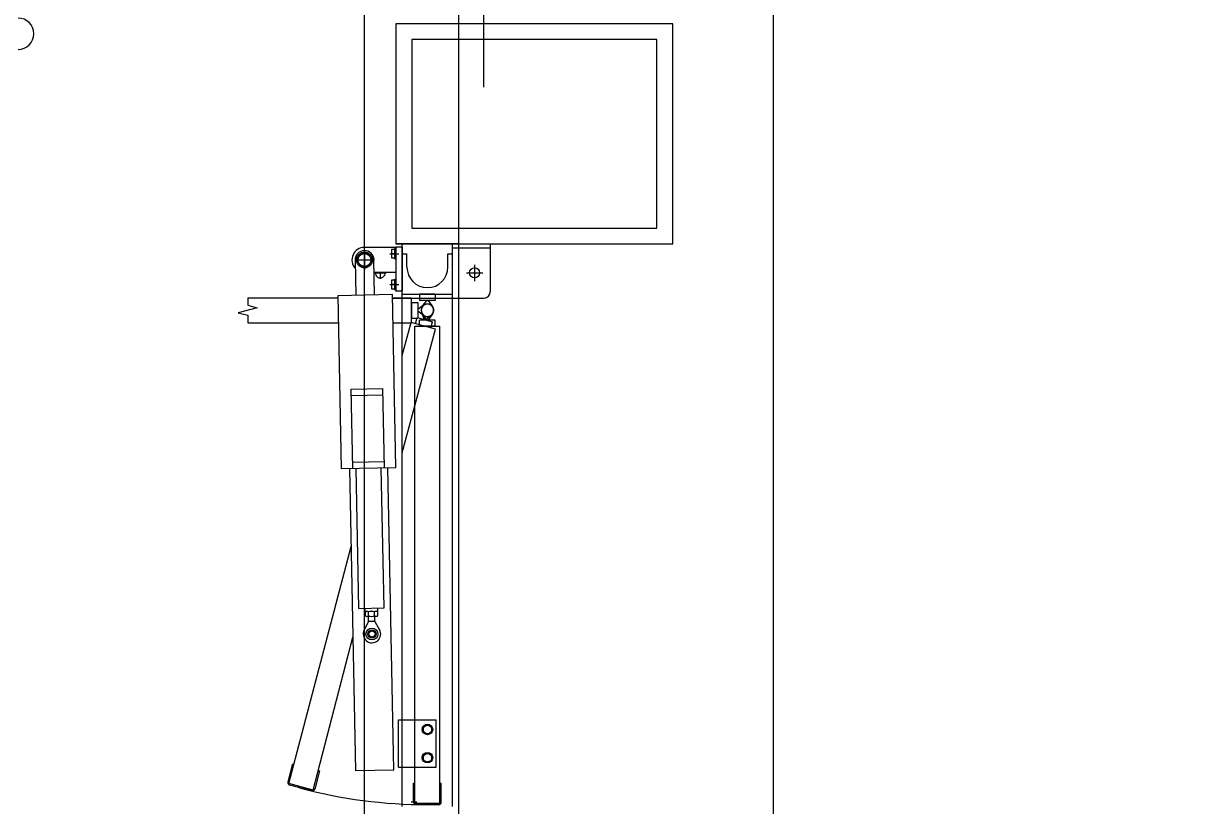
# Model space of a CAD drawing. Extents: x -264205 to -263659, y -1242401 to -1241986.
# Drawn here: x -263909.585 to -263907.72, y -1242124.66 to -1242123.417 of the extents above; entities that cross this region are included whole.
import ezdxf

# ---------------------------------------------------------------- set-up
doc = ezdxf.new("R2010")
doc.units = 0
for name, color, linetype in [('HESCON_OSI_STAVBY_KFA', 7, 'Continuous'), ('PROJEKT_OBRUBNIKY_KOMUNIKACIE', 7, 'Continuous'), ('SITUACIA_DSP_2D', 7, 'Continuous')]:
    doc.layers.add(name, color=color, linetype=linetype)

msp = doc.modelspace()

# ---------------------------------------------------------------- linework, layer by layer
at = {"layer": 'HESCON_OSI_STAVBY_KFA'}
msp.add_line((-263908.3928, -1242083.2372), (-263908.3928, -1242246.7072), dxfattribs=at)
at = {"layer": 'PROJEKT_OBRUBNIKY_KOMUNIKACIE'}
msp.add_lwpolyline([(-263794.8928, -1242227.3822), (-263808.9678, -1242241.4572), (-263894.9678, -1242241.4572), (-263909.0427, -1242227.3822), (-263909.0427, -1242196.3327), (-263914.1428, -1242196.3327), (-263914.1428, -1242132.4327), (-263909.0427, -1242132.4327), (-263909.0427, -1242101.3822), (-263894.9678, -1242087.3072), (-263808.9678, -1242087.3072), (-263794.8928, -1242101.3822), (-263794.8928, -1242227.3822)], dxfattribs=at)
at = {"layer": 'SITUACIA_DSP_2D'}
for p, q in [((-263909.0428, -1242132.4327), (-263909.0428, -1242101.3822)), ((-263908.8928, -1242125.4322), (-263908.8928, -1242101.7691)), ((-263908.8536, -1242123.3211), (-263908.8536, -1242123.5177)), ((-263908.5527, -1242123.4172), (-263908.9927, -1242123.4172)), ((-263908.9927, -1242123.4172), (-263908.9927, -1242123.7672)), ((-263908.5527, -1242123.7672), (-263908.5527, -1242123.4172)), ((-263908.5777, -1242123.4422), (-263908.9677, -1242123.4422)), ((-263908.9677, -1242123.4422), (-263908.9677, -1242123.7422)), ((-263908.5777, -1242123.7422), (-263908.5777, -1242123.4422)), ((-263908.9677, -1242123.7422), (-263908.5777, -1242123.7422)), ((-263908.8927, -1242123.7672), (-263908.9927, -1242123.7672)), ((-263908.9927, -1242123.7672), (-263908.5527, -1242123.7672)), ((-263908.9827, -1242124.6617), (-263908.9827, -1242123.7672)), ((-263908.9027, -1242124.6617), (-263908.9027, -1242123.7672)), ((-263908.8427, -1242123.7672), (-263908.8427, -1242123.8432)), ((-263909.0545, -1242123.7927), (-263909.0486, -1242123.7825)), ((-263909.0486, -1242123.7825), (-263909.0369, -1242123.7825)), ((-263908.9927, -1242123.7727), (-263909.0427, -1242123.7727)), ((-263909.0427, -1242123.7771), (-263909.0427, -1242123.8083)), ((-263909.0369, -1242123.7825), (-263909.031, -1242123.7927)), ((-263909.0026, -1242123.7827), (-263908.9882, -1242123.7827)), ((-263909, -1242123.7759), (-263909, -1242123.7895)), ((-263908.9945, -1242123.7759), (-263909, -1242123.7759)), ((-263908.9945, -1242123.7827), (-263908.9991, -1242123.7827)), ((-263908.9945, -1242123.7911), (-263908.9945, -1242123.7743)), ((-263908.9945, -1242123.7743), (-263908.9927, -1242123.7743)), ((-263908.9945, -1242123.7895), (-263908.9945, -1242123.7759)), ((-263908.9827, -1242123.7722), (-263908.9927, -1242123.7722)), ((-263908.9927, -1242123.7722), (-263908.9927, -1242123.8422)), ((-263908.9927, -1242123.7911), (-263908.9927, -1242123.7743)), ((-263908.9827, -1242123.7722), (-263908.9827, -1242123.8422)), ((-263908.9827, -1242123.7832), (-263908.9752, -1242123.7832)), ((-263908.9752, -1242123.8042), (-263908.9752, -1242123.7832)), ((-263908.9102, -1242123.8042), (-263908.9102, -1242123.7832)), ((-263908.9102, -1242123.7832), (-263908.9027, -1242123.7832)), ((-263908.9027, -1242123.7732), (-263908.8427, -1242123.7732)), ((-263909.0583, -1242123.7927), (-263909.0271, -1242123.7927)), ((-263909.0577, -1242123.793), (-263909.0566, -1242123.849)), ((-263909.0486, -1242123.8029), (-263909.0545, -1242123.7927)), ((-263909.0369, -1242123.8029), (-263909.0486, -1242123.8029)), ((-263909.031, -1242123.7927), (-263909.0369, -1242123.8029)), ((-263909.0266, -1242123.8484), (-263909.0277, -1242123.7924)), ((-263909, -1242123.7895), (-263908.9945, -1242123.7895)), ((-263908.9945, -1242123.7911), (-263908.9927, -1242123.7911)), ((-263908.8677, -1242123.8002), (-263908.8677, -1242123.8262)), ((-263908.9927, -1242123.8127), (-263909.0273, -1242123.8127)), ((-263909.0273, -1242123.8132), (-263909.0082, -1242123.8132)), ((-263909.0177, -1242123.8127), (-263909.0177, -1242123.8228)), ((-263909, -1242123.8249), (-263909, -1242123.8385)), ((-263908.9945, -1242123.8249), (-263909, -1242123.8249)), ((-263908.9945, -1242123.8401), (-263908.9945, -1242123.8233)), ((-263908.9945, -1242123.8233), (-263908.9927, -1242123.8233)), ((-263908.9945, -1242123.8385), (-263908.9945, -1242123.8249)), ((-263908.9927, -1242123.8401), (-263908.9927, -1242123.8233)), ((-263908.8807, -1242123.8132), (-263908.8547, -1242123.8132)), ((-263909.0026, -1242123.8317), (-263908.9882, -1242123.8317)), ((-263909, -1242123.8385), (-263908.9945, -1242123.8385)), ((-263908.9945, -1242123.8317), (-263908.9991, -1242123.8317)), ((-263908.9945, -1242123.8401), (-263908.9927, -1242123.8401)), ((-263908.9827, -1242123.8422), (-263908.9927, -1242123.8422)), ((-263909.2284, -1242123.8527), (-263909.0851, -1242123.8527)), ((-263909.2284, -1242123.8527), (-263909.2284, -1242123.8646)), ((-263908.9981, -1242123.8478), (-263909.0851, -1242123.8495)), ((-263909.0851, -1242123.8495), (-263909.0796, -1242124.1245)), ((-263908.9927, -1242124.1227), (-263908.9981, -1242123.8478)), ((-263908.998, -1242123.8527), (-263908.9682, -1242123.8527)), ((-263908.998, -1242123.8532), (-263908.9827, -1242123.8532)), ((-263908.9827, -1242123.8472), (-263908.9027, -1242123.8472)), ((-263908.9827, -1242123.8532), (-263908.9027, -1242123.8532)), ((-263908.9682, -1242123.8927), (-263908.9682, -1242123.8527)), ((-263908.9682, -1242123.8602), (-263908.9682, -1242123.8852)), ((-263908.9682, -1242123.8602), (-263908.9582, -1242123.8602)), ((-263908.9582, -1242123.8602), (-263908.9582, -1242123.8852)), ((-263908.9552, -1242123.8472), (-263908.9552, -1242123.8572)), ((-263908.9302, -1242123.8472), (-263908.9552, -1242123.8472)), ((-263908.9302, -1242123.8572), (-263908.9552, -1242123.8572)), ((-263908.9508, -1242123.8667), (-263908.9437, -1242123.8572)), ((-263908.9437, -1242123.8572), (-263908.9417, -1242123.8572)), ((-263908.9417, -1242123.8572), (-263908.9347, -1242123.8667)), ((-263908.9302, -1242123.8472), (-263908.9302, -1242123.8572)), ((-263908.9027, -1242123.8532), (-263908.8527, -1242123.8532)), ((-263909.2134, -1242123.8686), (-263909.2434, -1242123.8767)), ((-263909.2434, -1242123.8767), (-263909.2284, -1242123.8807)), ((-263909.2284, -1242123.8646), (-263909.2134, -1242123.8686)), ((-263909.2284, -1242123.8807), (-263909.2284, -1242123.8927)), ((-263908.9487, -1242123.8646), (-263908.9582, -1242123.8717)), ((-263908.9582, -1242123.8717), (-263908.9582, -1242123.8737)), ((-263908.9582, -1242123.8737), (-263908.9487, -1242123.8807)), ((-263908.9521, -1242123.8763), (-263908.9477, -1242123.8874)), ((-263908.9437, -1242123.8882), (-263908.9508, -1242123.8786)), ((-263908.9458, -1242123.8879), (-263908.9365, -1242123.8805)), ((-263908.9347, -1242123.8786), (-263908.9417, -1242123.8882)), ((-263909.2284, -1242123.8927), (-263909.0843, -1242123.8927)), ((-263908.9972, -1242123.8927), (-263908.9682, -1242123.8927)), ((-263908.9827, -1242123.9447), (-263908.9687, -1242123.8921)), ((-263908.93, -1242123.9025), (-263908.9687, -1242123.8921)), ((-263908.9682, -1242123.8852), (-263908.9582, -1242123.8852)), ((-263908.9627, -1242124.6567), (-263908.9627, -1242123.8982)), ((-263908.9627, -1242123.8982), (-263908.9227, -1242123.8982)), ((-263908.9614, -1242123.8941), (-263908.9588, -1242123.8844)), ((-263908.9588, -1242123.8844), (-263908.9347, -1242123.8909)), ((-263908.9552, -1242123.8982), (-263908.9552, -1242123.8882)), ((-263908.9302, -1242123.8882), (-263908.9552, -1242123.8882)), ((-263908.9302, -1242123.8982), (-263908.9552, -1242123.8982)), ((-263908.9477, -1242123.8874), (-263908.9458, -1242123.8879)), ((-263908.9417, -1242123.8882), (-263908.9437, -1242123.8882)), ((-263908.9373, -1242123.9005), (-263908.9347, -1242123.8909)), ((-263908.9302, -1242123.8982), (-263908.9302, -1242123.8882)), ((-263908.9227, -1242124.6567), (-263908.9227, -1242123.8982)), ((-263908.9827, -1242124.0992), (-263908.93, -1242123.9025)), ((-263909.0637, -1242123.9981), (-263909.0137, -1242123.9971)), ((-263909.0612, -1242124.1241), (-263909.0637, -1242123.9981)), ((-263909.0635, -1242124.0081), (-263909.0135, -1242124.0071)), ((-263909.0112, -1242124.1231), (-263909.0137, -1242123.9971)), ((-263909.0796, -1242124.1245), (-263908.9927, -1242124.1227)), ((-263909.0667, -1242124.1242), (-263909.0571, -1242124.6051)), ((-263909.0614, -1242124.1141), (-263909.0114, -1242124.1131)), ((-263909.0517, -1242124.3468), (-263909.0562, -1242124.124)), ((-263909.0117, -1242124.346), (-263909.0162, -1242124.1232)), ((-263908.9961, -1242124.6039), (-263909.0057, -1242124.123)), ((-263909.163, -1242124.6252), (-263909.0642, -1242124.2486)), ((-263909.0517, -1242124.3468), (-263909.0117, -1242124.346)), ((-263909.0416, -1242124.3516), (-263909.0417, -1242124.3466)), ((-263909.0216, -1242124.3512), (-263909.0217, -1242124.3462)), ((-263909.0416, -1242124.3516), (-263909.0216, -1242124.3512)), ((-263909.0401, -1242124.3516), (-263909.0414, -1242124.3524)), ((-263909.0413, -1242124.3588), (-263909.0414, -1242124.3524)), ((-263909.04, -1242124.3596), (-263909.0413, -1242124.3588)), ((-263909.0401, -1242124.3516), (-263909.0231, -1242124.3512)), ((-263909.04, -1242124.3596), (-263909.023, -1242124.3592)), ((-263909.0364, -1242124.3587), (-263909.0365, -1242124.3523)), ((-263909.0363, -1242124.3677), (-263909.0365, -1242124.3595)), ((-263909.0266, -1242124.3585), (-263909.0267, -1242124.3521)), ((-263909.0263, -1242124.3675), (-263909.0265, -1242124.3593)), ((-263909.0231, -1242124.3512), (-263909.0218, -1242124.352)), ((-263909.023, -1242124.3592), (-263909.0217, -1242124.3584)), ((-263909.0217, -1242124.3584), (-263909.0218, -1242124.352)), ((-263909.0363, -1242124.3677), (-263909.0433, -1242124.3811)), ((-263909.0263, -1242124.3675), (-263909.0363, -1242124.3677)), ((-263909.0263, -1242124.3675), (-263909.0188, -1242124.3806)), ((-263909.1244, -1242124.6356), (-263909.0613, -1242124.3925)), ((-263908.9887, -1242124.5242), (-263908.9827, -1242124.5242)), ((-263908.9887, -1242124.5992), (-263908.9887, -1242124.5242)), ((-263908.9827, -1242124.5242), (-263908.9287, -1242124.5242)), ((-263908.9427, -1242124.5313), (-263908.9495, -1242124.5352)), ((-263908.9359, -1242124.5352), (-263908.9427, -1242124.5313)), ((-263908.9287, -1242124.5992), (-263908.9287, -1242124.5242)), ((-263908.9495, -1242124.5352), (-263908.9495, -1242124.5431)), ((-263908.9495, -1242124.5431), (-263908.9427, -1242124.547)), ((-263908.9427, -1242124.547), (-263908.9359, -1242124.5431)), ((-263908.9359, -1242124.5431), (-263908.9359, -1242124.5352)), ((-263908.9427, -1242124.5763), (-263908.9495, -1242124.5802)), ((-263908.9495, -1242124.5802), (-263908.9495, -1242124.5881)), ((-263908.9495, -1242124.5881), (-263908.9427, -1242124.592)), ((-263908.9359, -1242124.5802), (-263908.9427, -1242124.5763)), ((-263908.9427, -1242124.592), (-263908.9359, -1242124.5881)), ((-263908.9359, -1242124.5881), (-263908.9359, -1242124.5802)), ((-263909.1644, -1242124.6228), (-263909.1567, -1242124.5938)), ((-263909.1567, -1242124.5938), (-263909.1547, -1242124.5943)), ((-263909.1142, -1242124.6052), (-263909.1219, -1242124.6341)), ((-263909.1161, -1242124.6047), (-263909.1142, -1242124.6052)), ((-263908.9961, -1242124.6039), (-263909.0571, -1242124.6051)), ((-263908.9887, -1242124.5992), (-263908.9827, -1242124.5992)), ((-263908.9827, -1242124.5992), (-263908.9287, -1242124.5992)), ((-263909.1244, -1242124.6356), (-263909.163, -1242124.6252)), ((-263909.1268, -1242124.637), (-263909.1616, -1242124.6277)), ((-263908.9647, -1242124.6547), (-263908.9647, -1242124.6247)), ((-263908.9647, -1242124.6247), (-263908.9627, -1242124.6247)), ((-263908.9227, -1242124.6247), (-263908.9207, -1242124.6247)), ((-263908.9207, -1242124.6547), (-263908.9207, -1242124.6247)), ((-263908.9657, -1242124.6396), (-263908.9627, -1242124.6396)), ((-263908.9597, -1242124.6549), (-263908.9687, -1242124.6549)), ((-263908.9627, -1242124.6567), (-263908.9227, -1242124.6567)), ((-263908.9607, -1242124.6587), (-263908.9247, -1242124.6587))]:
    msp.add_line(p, q, dxfattribs=at)
for centre, radius in [((-263909.0427, -1242123.7927), 0.0126), ((-263909.0427, -1242123.7927), 0.0102), ((-263908.8677, -1242123.8132), 0.008), ((-263909.0309, -1242124.3875), 0.00952), ((-263909.0309, -1242124.3875), 0.00645), ((-263909.0309, -1242124.3875), 0.005), ((-263908.9427, -1242124.5392), 0.0084), ((-263908.9427, -1242124.5392), 0.0068), ((-263908.9427, -1242124.5842), 0.0084), ((-263908.9427, -1242124.5842), 0.0068)]:
    msp.add_circle(centre, radius, dxfattribs=at)
for centre, radius, start, end in [((-263909.5936, -1242123.433), 0.025, 270, 90), ((-263909.0427, -1242123.7927), 0.02, 90, 222.5496), ((-263909.0427, -1242123.7927), 0.015, 1.14, 181.14), ((-263908.9932, -1242123.7793), 0.0068, 150, 210), ((-263908.9932, -1242123.7861), 0.0068, 150, 210), ((-263908.9427, -1242123.8042), 0.0325, 180, 0), ((-263909.0177, -1242123.8132), 0.008, 176.4167, 3.5833), ((-263908.9932, -1242123.8283), 0.0068, 150, 210), ((-263908.9932, -1242123.8351), 0.0068, 150, 210), ((-263908.8527, -1242123.8432), 0.01, 270, 0), ((-263908.9427, -1242123.8727), 0.01, 323.6139, 216.3861), ((-263908.9427, -1242123.8727), 0.01, 308.6139, 201.3861), ((-263908.9427, -1242123.8727), 0.01, 233.6139, 126.3861), ((-263908.9427, -1242123.8727), 0.01, 143.6139, 36.3861), ((-263909.0389, -1242124.3559), 0.00432, 56.5466, 125.7334), ((-263909.0389, -1242124.3552), 0.00432, 236.5466, 305.7334), ((-263909.0313, -1242124.3675), 0.0161, 73.4401, 108.8399), ((-263909.0365, -1242124.3523), 0.0001, 291.9532, 1.14), ((-263909.0318, -1242124.3433), 0.0161, 253.4401, 288.8399), ((-263909.0364, -1242124.3587), 0.0001, 1.14, 70.3268), ((-263909.0242, -1242124.3556), 0.00432, 56.5466, 125.7334), ((-263909.0242, -1242124.3549), 0.00432, 236.5466, 305.7334), ((-263909.0309, -1242124.3875), 0.014, 152.4029, 29.8771), ((-263909.1606, -1242124.6238), 0.004, 165, 255), ((-263908.9427, -1242123.8727), 0.7862, 255, 270), ((-263909.1258, -1242124.6331), 0.004, 255, 345), ((-263908.9607, -1242124.6547), 0.004, 180, 270), ((-263908.9247, -1242124.6547), 0.004, 270, 0)]:
    msp.add_arc(centre, radius, start, end, dxfattribs=at)

doc.saveas('drawing.dxf')
